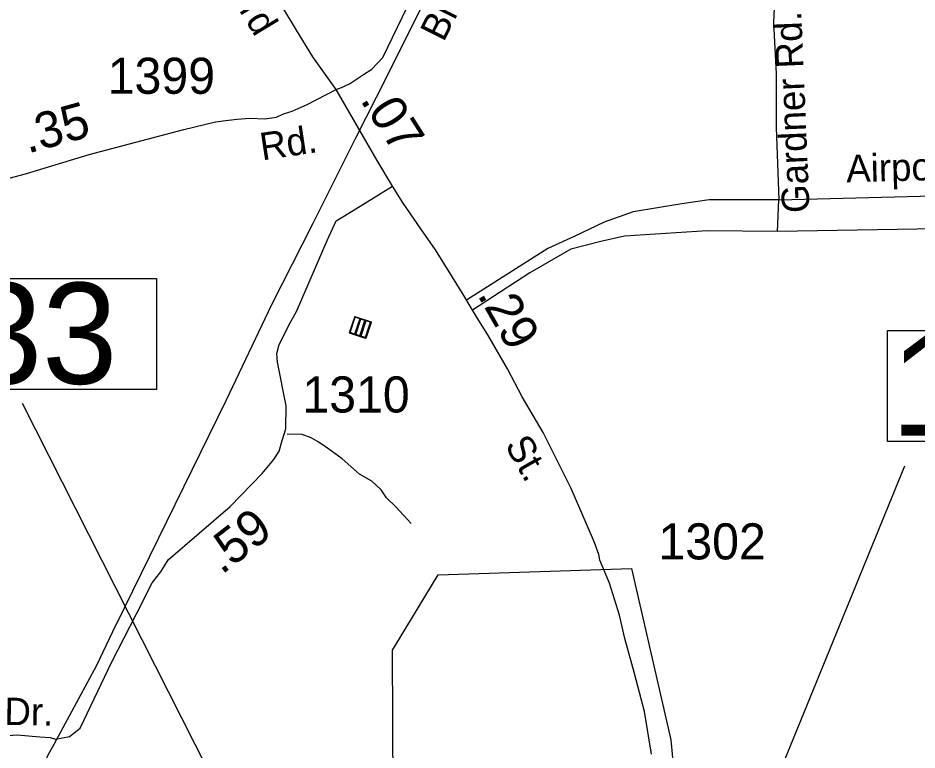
# Model space of a CAD drawing. Extents: x 2290055 to 2389491, y 66597 to 237875.
# Drawn here: x 2324203 to 2327318, y 188439 to 190974 of the extents above; entities that cross this region are included whole.
import ezdxf

# ---------------------------------------------------------------- set-up
doc = ezdxf.new("R2010")
doc.units = 0
for name, color, linetype in [('Exist Boundary Political City Limit New', 7, 'Continuous'), ('Exist Civil Correctional or Penal Institution CELL', 7, 'Continuous'), ('Exist Railroad Mainline', 7, 'Continuous'), ('Exist Road Non-System Type 51', 7, 'Continuous'), ('Exist Road Non-System Type 51 Label', 7, 'Continuous'), ('Exist Road Primary US Structure Standard Bridge Number Label', 7, 'Continuous'), ('Exist Road Secondary Mileage Hundredths English Label', 7, 'Continuous'), ('Exist Road Secondary Type 51 Attributed', 7, 'Continuous'), ('Exist Road Secondary Type 51 Label', 7, 'Continuous'), ('Exist Road Secondary Type 51 Number Label', 7, 'Continuous'), ('Map Preparation Boundary City Limit Buffer Line', 7, 'Continuous')]:
    doc.layers.add(name, color=color, linetype=linetype)

msp = doc.modelspace()

# ---------------------------------------------------------------- linework, layer by layer
at = {"layer": 'Exist Boundary Political City Limit New'}
msp.add_lwpolyline([(2325509.2, 187068), (2325501, 188784.5), (2325659, 189046.1), (2326329, 189067.9), (2326465, 188473.9), (2326508.8, 188005.2)], dxfattribs=at)
at = {"layer": 'Exist Civil Correctional or Penal Institution CELL'}
msp.add_lwpolyline([(2325408.1, 189864.4), (2325406.2, 189865), (2325424.5, 189920.1), (2325408.7, 189925.4), (2325391, 189872.2), (2325373.3, 189878.1), (2325391, 189931.3), (2325387.2, 189932.5), (2325369.5, 189879.4), (2325353.7, 189884.7), (2325371.4, 189937.8), (2325370.1, 189940.4), (2325351.1, 189883.4), (2325406.2, 189865), (2325406.8, 189867), (2325391, 189872.2), (2325387.2, 189873.5), (2325404.9, 189926.6), (2325371.4, 189937.8), (2325370.1, 189940.4), (2325427.1, 189921.4), (2325426.5, 189919.5)], close=True, dxfattribs=at)
at = {"layer": 'Exist Railroad Mainline'}
for points in [[(2326136.7, 192059.6), (2326077.2, 191934.6), (2325898.3, 191601.4), (2325827.8, 191462.5), (2325763.1, 191327.9), (2325699.8, 191209.4), (2325443.9, 190699.1), (2325372.2, 190557.6)], [(2325372.2, 190557.6), (2325354.9, 190523.5), (2325225.2, 190262.3), (2325082.3, 189980.5), (2324923.4, 189648.1), (2324571.7, 188930), (2324530.9, 188848.3), (2324475.5, 188732.1)], [(2324475.5, 188732.1), (2324382.4, 188558.4), (2324327.4, 188458.5)], [(2324327.4, 188458.5), (2324311.4, 188429.5), (2324162.6, 188147.5), (2324101.6, 188019.1), (2323975.8, 187762), (2323907.1, 187627.2)]]:
    msp.add_lwpolyline(points, dxfattribs=at)
at = {"layer": 'Exist Road Non-System Type 51'}
for points in [[(2326825.7, 191058.6), (2326821.1, 190958.5), (2326830.2, 190781.1), (2326830.2, 190594.5), (2326839.3, 190344.3), (2328085.1, 190376.1)], [(2326825.8, 190344.7), (2326725.6, 190344.3), (2326598.3, 190344.3), (2326502.8, 190330.6), (2326334.6, 190303.3), (2326234.6, 190266.9), (2326130, 190216.9), (2326039.1, 190175.9)], [(2327939.6, 190253.3), (2326834.8, 190235.1), (2326839.3, 190344.3), (2326825.8, 190344.7)], [(2326834.8, 190235.1), (2326591, 190236.9), (2326304.6, 190218.7), (2326222.8, 190200.5), (2326118.2, 190173.2), (2325977.2, 190091.3), (2325778.6, 189961.9)], [(2326039.1, 190175.9), (2325757.8, 189997.1)], [(2325565.3, 189223.9), (2325513, 189280.8), (2325480.5, 189312.3), (2325462, 189340), (2325429.4, 189369.5), (2325387, 189394.6), (2325326.1, 189447.6), (2325275.4, 189484.8), (2325243.1, 189506.2), (2325218.8, 189519.8), (2325188.5, 189531.2), (2325135.6, 189532.5)]]:
    msp.add_lwpolyline(points, dxfattribs=at)
at = {"layer": 'Exist Road Primary US Structure Standard Bridge Number Label'}
msp.add_line((2325337.9, 187432.5), (2324219.1, 189638.7), dxfattribs=at)
for points in [[(2323754.3, 190071.6), (2324683.3, 190071.6), (2324683.3, 189687.4), (2323754.3, 189687.4)], [(2327215.6, 189891.5), (2328144.5, 189891.5), (2328144.5, 189507.4), (2327215.6, 189507.4)]]:
    msp.add_lwpolyline(points, close=True, dxfattribs=at)
msp.add_lwpolyline([(2326053, 187278.8), (2326758.2, 188156.7), (2327276.3, 189423.2)], dxfattribs=at)
at = {"layer": 'Exist Road Secondary Type 51 Attributed'}
for points in [[(2325306, 190726.7), (2325324.7, 190733.8), (2325351.4, 190746.4), (2325399.9, 190777.9), (2325429.7, 190797), (2325467.9, 190837.6), (2325705.6, 191329.9), (2325761.8, 191430.9), (2325823.6, 191564), (2325904.9, 191717.5), (2325953.1, 191824.2), (2326018.9, 191951.5), (2326092.4, 192096.6), (2326111.2, 192135.8), (2326160, 192237.7), (2326241.5, 192389.2), (2326308.9, 192530.3), (2326417.4, 192740.3), (2326514.2, 192924)], [(2325306, 190726.7), (2325224.5, 190840), (2325168.4, 190931.9), (2325026.5, 191168.2), (2324968, 191278), (2324909.6, 191359.2), (2324863.1, 191445.1), (2324772.4, 191578.8), (2324711.6, 191681.5), (2324660.3, 191767.4), (2324592.3, 191877.2), (2324555.3, 191941), (2324526.7, 191994.7), (2324476.6, 192069.9), (2324455.1, 192098.5), (2324420.5, 192147.5), (2324396.6, 192178.5), (2324362.6, 192226.5)], [(2323530.6, 190233.9), (2323685.7, 190277.1), (2323849.1, 190328.4), (2324050.7, 190386.9), (2324229.6, 190434.6), (2324450.3, 190501.5), (2324650.7, 190554), (2324778.4, 190587.4), (2324888.1, 190614.4), (2324932.2, 190620.4), (2324963.3, 190623.9), (2325006.2, 190627.5), (2325058.7, 190625.1), (2325099.2, 190631.1), (2325123.1, 190641.9), (2325152.9, 190651.1), (2325205.4, 190674.1), (2325306, 190726.7)], [(2325501, 190391.4), (2325447.6, 190480.2), (2325306, 190726.7)], [(2324419.3, 188514.4), (2324528.1, 188744.2), (2324614.3, 188910.1), (2324668, 189017.5), (2324698.9, 189056.5), (2324724.3, 189097.3), (2324938, 189281.8), (2325049.2, 189397), (2325090.3, 189445.4), (2325108.2, 189474), (2325118.5, 189510.3), (2325131.5, 189550.9), (2325133.1, 189630.6), (2325102.3, 189782), (2325099.9, 189811.8), (2325108.2, 189842.8), (2325147.6, 189920.4), (2325167.9, 189957.4), (2325274.6, 190203.1), (2325305.5, 190271.4), (2325334.8, 190289.3), (2325501, 190391.4)], [(2326398.3, 188424.6), (2326373.6, 188572.1), (2326339.4, 188703.6), (2326305.2, 188825.1), (2326287.4, 188905.9), (2326252.8, 189016.9), (2326219.4, 189096.9), (2326215.8, 189116), (2326200.3, 189157.7), (2326153.8, 189267.5), (2326120.4, 189345.1), (2326022.3, 189538.5), (2325949.8, 189662), (2325898.8, 189758.7), (2325831.7, 189876.9), (2325794.1, 189936), (2325770, 189976.2), (2325748.2, 190013.5), (2325708.8, 190076.8), (2325650.4, 190171.1), (2325599.1, 190243.9), (2325538.2, 190332.2), (2325501, 190391.4)], [(2323591.4, 188488.9), (2323683.3, 188488.1), (2323809.7, 188486), (2323931, 188486), (2323994.7, 188495), (2324008.7, 188495.5), (2324154.5, 188487.5), (2324201, 188491.1), (2324279.3, 188484.3), (2324315.5, 188482.1), (2324333.4, 188476.8), (2324381.7, 188485.7), (2324419.3, 188514.4)]]:
    msp.add_lwpolyline(points, dxfattribs=at)
at = {"layer": 'Map Preparation Boundary City Limit Buffer Line'}
msp.add_lwpolyline([(2325509.2, 187068), (2325501, 188784.5), (2325659, 189046.1), (2326329, 189067.9), (2326465, 188473.9), (2326508.8, 188005.2)], dxfattribs=at)

# ---------------------------------------------------------------- texts
at = {"layer": 'Exist Road Non-System Type 51 Label'}
for s, rotation, p in [('Gardner Rd.', 92.3927, (2326946, 190300.6)), ('Airport', 1.4662, (2327073.8, 190404.9))]:
    msp.add_text(s, height=95, rotation=rotation, dxfattribs=at).set_placement(p)
at = {"layer": 'Exist Road Primary US Structure Standard Bridge Number Label'}
for s, p in [('133', (2323766.8, 189707.2)), ('134', (2327228.1, 189527.2))]:
    msp.add_text(s, height=350, dxfattribs=at).set_placement(p)
at = {"layer": 'Exist Road Secondary Mileage Hundredths English Label'}
for s, rotation, p in [('.35', 15.4331, (2324237.2, 190504.1)), ('.07', 302.6393, (2325387.3, 190690.1)), ('.29', 299.5899, (2325793.3, 190015.9)), ('.59', 37.8916, (2324909.2, 189044.1))]:
    msp.add_text(s, height=125, rotation=rotation, dxfattribs=at).set_placement(p)
at = {"layer": 'Exist Road Secondary Type 51 Label'}
for s, rotation, p in [('23rd', 301.3162, (2324894.5, 191122.2)), ('Blue', 63.3609, (2325677.8, 190888.2)), ('Rd.', 8.5679, (2325049.2, 190480.6)), ('St.', 299.6805, (2325888.2, 189494.9)), ('Dr.', 359.1243, (2324155.9, 188525.7))]:
    msp.add_text(s, height=95, rotation=rotation, dxfattribs=at).set_placement(p)
at = {"layer": 'Exist Road Secondary Type 51 Number Label'}
for s, p in [('1399', (2324514.3, 190711.5)), ('1310', (2325188.7, 189607.8)), ('1302', (2326422.3, 189099))]:
    msp.add_text(s, height=125, dxfattribs=at).set_placement(p)

doc.saveas('drawing.dxf')
